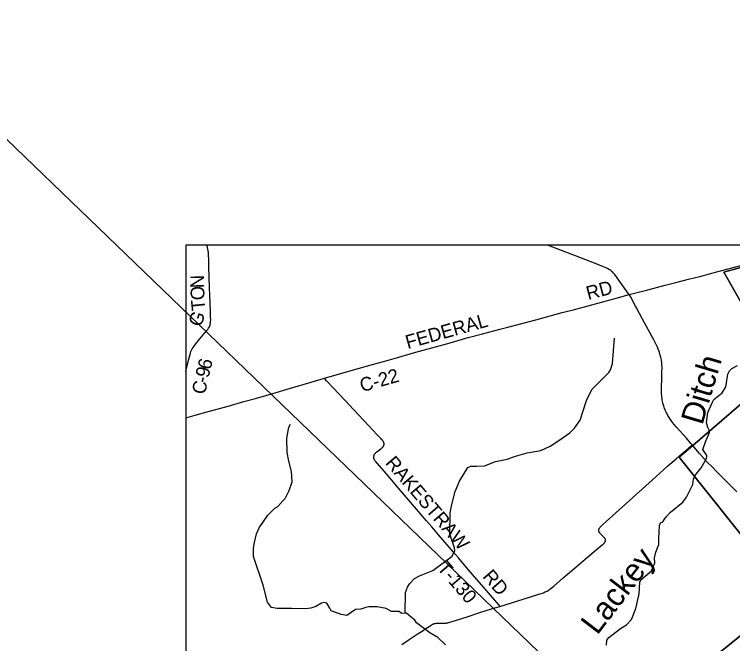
# Model space of a CAD drawing. Extents: x -49 to -8.2, y 9.4 to 23.5.
# Drawn here: x -46.645 to -45.156, y 20.178 to 21.483 of the extents above; entities that cross this region are included whole.
import ezdxf

# ---------------------------------------------------------------- set-up
doc = ezdxf.new("R2010")
doc.units = 0
for name, color, linetype in [('GM_X_Adjacent_County', 7, 'Continuous'), ('GM_X_County_Road', 7, 'Continuous'), ('GM_X_County_Road_Text', 7, 'Continuous'), ('GM_X_Minor_River', 7, 'Continuous'), ('GM_X_Minor_River_Text', 7, 'Continuous'), ('GM_X_State_Route', 7, 'Continuous'), ('GM_X_Township', 7, 'Continuous'), ('GM_X_Township_Road', 7, 'Continuous'), ('GM_X_Township_Road_Text', 7, 'Continuous'), ('SC_Scratch1', 7, 'Continuous')]:
    doc.layers.add(name, color=color, linetype=linetype)

msp = doc.modelspace()

# ---------------------------------------------------------------- linework, layer by layer
at = {"layer": 'GM_X_Adjacent_County'}
msp.add_lwpolyline([(-42.0989, 21.0039), (-46.2895, 21.0039), (-46.2895, 15.4273)], dxfattribs=at)
at = {"layer": 'GM_X_County_Road'}
for points in [[(-46.2895, 20.7424), (-46.2866, 20.7541), (-46.2838, 20.7658), (-46.2812, 20.7758), (-46.2799, 20.7803), (-46.2787, 20.7838), (-46.2774, 20.7867), (-46.276, 20.7895), (-46.2744, 20.7922), (-46.2724, 20.795), (-46.2691, 20.7991), (-46.2604, 20.8097), (-46.2532, 20.8183), (-46.2464, 20.8264), (-46.244, 20.8296), (-46.2421, 20.8324), (-46.2406, 20.8352), (-46.2398, 20.837), (-46.239, 20.8393), (-46.2386, 20.8412), (-46.2381, 20.8434), (-46.2379, 20.8454), (-46.2378, 20.8494), (-46.2379, 20.8553), (-46.2383, 20.8658), (-46.2389, 20.8848), (-46.2394, 20.9006), (-46.24, 20.9161), (-46.2407, 20.9388), (-46.2414, 20.9586), (-46.2419, 20.9742), (-46.2423, 20.9838), (-46.2426, 20.989), (-46.2431, 20.9927), (-46.2435, 20.9958), (-46.2443, 20.9994), (-46.2457, 21.0039)], [(-45.3702, 20.9018), (-45.3481, 20.9075), (-45.3314, 20.9118), (-45.2956, 20.9211), (-45.2734, 20.9269), (-45.2475, 20.9335), (-45.2239, 20.9396), (-45.1842, 20.9502), (-45.1492, 20.9594), (-45.1201, 20.9671), (-45.0862, 20.9761), (-45.0701, 20.9804), (-45.0333, 20.9902), (-45.0221, 20.9932)], [(-46.002, 20.7282), (-45.9807, 20.7344), (-45.9538, 20.7421), (-45.9273, 20.7497), (-45.8902, 20.7602), (-45.8719, 20.7653), (-45.8525, 20.7708), (-45.8124, 20.7821), (-45.7721, 20.7935), (-45.7466, 20.8006), (-45.7041, 20.8125), (-45.6742, 20.8207), (-45.6535, 20.8262), (-45.6385, 20.83), (-45.6219, 20.8344), (-45.5639, 20.8495), (-45.509, 20.8643), (-45.4838, 20.8711), (-45.4628, 20.8767), (-45.4277, 20.8862), (-45.4022, 20.8931), (-45.3702, 20.9018)], [(-46.2895, 20.6463), (-46.2702, 20.6517), (-46.248, 20.6578), (-46.2019, 20.6707), (-46.169, 20.6798), (-46.145, 20.6864), (-46.1023, 20.6986), (-46.0791, 20.7054), (-46.046, 20.7153), (-46.0275, 20.7207), (-46.002, 20.7282)]]:
    msp.add_lwpolyline(points, dxfattribs=at)
at = {"layer": 'GM_X_Minor_River'}
for points in [[(-45.8346, 20.2411), (-45.8337, 20.2839), (-45.8301, 20.2954), (-45.826, 20.3024), (-45.8156, 20.3133), (-45.8049, 20.3186), (-45.7771, 20.3299), (-45.7376, 20.3593), (-45.7321, 20.371), (-45.7326, 20.3767), (-45.742, 20.4054), (-45.7411, 20.4496), (-45.7384, 20.4636), (-45.7308, 20.4936), (-45.7221, 20.515), (-45.7048, 20.5434), (-45.6989, 20.5463), (-45.6928, 20.5462), (-45.6869, 20.5463), (-45.67, 20.5468), (-45.6477, 20.5556), (-45.6234, 20.5605), (-45.6062, 20.5669), (-45.5819, 20.5734), (-45.5533, 20.5785), (-45.534, 20.5873), (-45.5159, 20.599), (-45.4932, 20.6155), (-45.4834, 20.6252), (-45.4718, 20.6416), (-45.46, 20.6778), (-45.4581, 20.6841), (-45.4471, 20.7059), (-45.4128, 20.7401), (-45.4091, 20.7461), (-45.4053, 20.7592), (-45.4006, 20.8113)], [(-45.2096, 20.5681), (-45.2177, 20.5806), (-45.212, 20.5965), (-45.2041, 20.6157), (-45.2044, 20.6208), (-45.2072, 20.626), (-45.2098, 20.6369), (-45.2072, 20.6571), (-45.1984, 20.6777), (-45.1949, 20.6845), (-45.1774, 20.6984), (-45.17, 20.7103), (-45.1662, 20.737), (-45.1627, 20.7437), (-45.1579, 20.7488), (-45.1462, 20.7547)], [(-45.751, 20.1756), (-45.7671, 20.1912), (-45.7834, 20.2004), (-45.8112, 20.2213), (-45.8149, 20.2269), (-45.8267, 20.2367), (-45.8319, 20.2414), (-45.8423, 20.2404), (-45.8474, 20.245), (-45.863, 20.2445), (-45.8742, 20.2511), (-45.8929, 20.2548), (-45.9102, 20.2545), (-45.9161, 20.2533), (-45.9268, 20.2496), (-45.9378, 20.2488), (-45.9554, 20.2362), (-45.9673, 20.2383), (-45.9881, 20.2464), (-45.9908, 20.2519), (-45.9973, 20.2619), (-46.0026, 20.2633), (-46.0079, 20.2624), (-46.0196, 20.2554), (-46.0303, 20.252), (-46.0413, 20.2506), (-46.0703, 20.2509), (-46.0754, 20.2507), (-46.0997, 20.2507), (-46.1121, 20.2534), (-46.1203, 20.2641), (-46.1287, 20.2992), (-46.1488, 20.3589), (-46.1491, 20.3762), (-46.1471, 20.388), (-46.143, 20.4057), (-46.1375, 20.4182), (-46.1195, 20.4443), (-46.1046, 20.4593), (-46.0985, 20.4624), (-46.0883, 20.4744), (-46.0835, 20.4792), (-46.0749, 20.4958), (-46.0687, 20.5138), (-46.0705, 20.5352), (-46.076, 20.5566), (-46.0794, 20.5743), (-46.0797, 20.6043), (-46.0755, 20.627), (-46.0726, 20.633)], [(-45.4173, 20.1751), (-45.4164, 20.1853), (-45.4127, 20.1906), (-45.3883, 20.2096), (-45.3761, 20.2174), (-45.3659, 20.228), (-45.3566, 20.2513), (-45.3513, 20.2749), (-45.3495, 20.2813), (-45.3486, 20.3054), (-45.3462, 20.3107), (-45.3241, 20.329), (-45.3171, 20.3456), (-45.3176, 20.3564), (-45.315, 20.3678), (-45.3087, 20.384), (-45.3091, 20.3956), (-45.3077, 20.4233), (-45.3053, 20.4289), (-45.3006, 20.4308), (-45.2969, 20.4364), (-45.2938, 20.4413), (-45.2845, 20.451), (-45.259, 20.4717), (-45.2516, 20.4818), (-45.2387, 20.5082), (-45.237, 20.5194), (-45.2343, 20.526), (-45.2213, 20.5429), (-45.2104, 20.5623), (-45.2096, 20.5681)]]:
    msp.add_lwpolyline(points, dxfattribs=at)
at = {"layer": 'GM_X_State_Route'}
for points in [[(-45.3571, 20.8776), (-45.3679, 20.8976), (-45.3702, 20.9018), (-45.3715, 20.9035), (-45.3848, 20.9219), (-45.3954, 20.9365), (-45.4004, 20.9432), (-45.4028, 20.9461), (-45.4052, 20.9486), (-45.4064, 20.9499), (-45.4081, 20.9514), (-45.4102, 20.9529), (-45.4124, 20.9541), (-45.4155, 20.9557), (-45.4189, 20.9573), (-45.4249, 20.9599), (-45.4478, 20.9689), (-45.473, 20.9786), (-45.511, 20.9932), (-45.5379, 21.0037), (-45.5384, 21.0039)], [(-45.2586, 20.6114), (-45.265, 20.6187), (-45.2729, 20.6278), (-45.2775, 20.6333), (-45.2818, 20.639), (-45.286, 20.6447), (-45.2876, 20.647), (-45.2887, 20.6488), (-45.2901, 20.6511), (-45.2911, 20.6532), (-45.2936, 20.6582), (-45.2949, 20.6609), (-45.2959, 20.6634), (-45.297, 20.6659), (-45.298, 20.6687), (-45.2994, 20.6728), (-45.3004, 20.6767), (-45.3014, 20.6809), (-45.3019, 20.6837), (-45.3023, 20.6864), (-45.3026, 20.689), (-45.3029, 20.6917), (-45.3033, 20.6969), (-45.3035, 20.7001), (-45.3035, 20.7031), (-45.3035, 20.7112), (-45.3029, 20.7257), (-45.3024, 20.7416), (-45.3023, 20.7487), (-45.3023, 20.7521), (-45.3024, 20.7546), (-45.3026, 20.7578), (-45.3029, 20.7603), (-45.3035, 20.7649), (-45.3042, 20.7695), (-45.3048, 20.772), (-45.3053, 20.7741), (-45.3059, 20.7764), (-45.3066, 20.7789), (-45.3081, 20.7837), (-45.3101, 20.7889), (-45.3119, 20.7929), (-45.3156, 20.8008), (-45.3194, 20.8083), (-45.3303, 20.8282), (-45.3428, 20.8511), (-45.3555, 20.8746), (-45.3571, 20.8776)], [(-45.1475, 20.4931), (-45.1706, 20.5165), (-45.1865, 20.5323), (-45.2, 20.5459), (-45.2085, 20.5546), (-45.214, 20.5605), (-45.2245, 20.5724), (-45.2398, 20.59), (-45.2426, 20.5933), (-45.2518, 20.6038), (-45.2586, 20.6114)]]:
    msp.add_lwpolyline(points, dxfattribs=at)
at = {"layer": 'GM_X_Township'}
for points in [[(-44.9675, 21.0039), (-46.2895, 21.0039), (-46.2895, 19.726)], [(-46.2895, 19.726), (-46.2875, 19.7252), (-46.1456, 19.6737), (-45.9727, 19.6105), (-45.9185, 19.5826), (-45.9046, 19.5758), (-45.3988, 19.9853), (-45.3824, 19.9986), (-45.0377, 20.2776), (-45.2668, 20.5644), (-45.2572, 20.5727), (-45.2383, 20.5892), (-45.0581, 20.7444), (-45.1739, 20.9483), (-45.172, 20.9487), (-44.9675, 21.0039)], [(-44.9675, 21.0039), (-45.172, 20.9487), (-45.1739, 20.9483), (-45.0581, 20.7444), (-45.2383, 20.5892), (-45.2572, 20.5727), (-45.2668, 20.5644), (-45.0377, 20.2776), (-45.3824, 19.9986), (-45.3714, 19.9976), (-45.3241, 19.9959), (-45.2957, 19.9948), (-45.2685, 19.9948), (-45.2224, 20.0078), (-45.2354, 19.5318), (-45.2367, 19.4874), (-45.2383, 19.4282)]]:
    msp.add_lwpolyline(points, dxfattribs=at)
at = {"layer": 'GM_X_Township_Road'}
for points in [[(-45.6382, 20.2555), (-45.6401, 20.2577), (-45.645, 20.2636), (-45.6623, 20.2836), (-45.6718, 20.2947), (-45.6951, 20.3218), (-45.7074, 20.3362), (-45.7244, 20.356), (-45.7343, 20.3675), (-45.7474, 20.3829), (-45.7653, 20.4036), (-45.7797, 20.4203), (-45.7906, 20.4327), (-45.7995, 20.443), (-45.8112, 20.4568), (-45.8277, 20.4762), (-45.8484, 20.5006), (-45.8633, 20.518), (-45.8783, 20.5355), (-45.8923, 20.5517), (-45.8962, 20.5562), (-45.8971, 20.5572), (-45.8977, 20.558), (-45.8983, 20.559), (-45.8985, 20.5595), (-45.8987, 20.5599), (-45.8989, 20.5604), (-45.8991, 20.5609), (-45.8993, 20.5614), (-45.8994, 20.5619), (-45.8995, 20.5624), (-45.8996, 20.5629), (-45.8996, 20.5637), (-45.8997, 20.5644), (-45.8997, 20.5651), (-45.8996, 20.5658), (-45.8996, 20.5664), (-45.8995, 20.567), (-45.8994, 20.5676), (-45.8992, 20.5682), (-45.899, 20.5688), (-45.8987, 20.5693), (-45.8984, 20.57), (-45.898, 20.5707), (-45.8975, 20.5714), (-45.8971, 20.572), (-45.8967, 20.5725), (-45.8962, 20.5731), (-45.8952, 20.5741), (-45.8942, 20.575), (-45.8931, 20.576), (-45.8849, 20.5822), (-45.883, 20.5838), (-45.882, 20.5847), (-45.8813, 20.5855), (-45.8807, 20.5862), (-45.8803, 20.5868), (-45.8799, 20.5873), (-45.8795, 20.588), (-45.8792, 20.5887), (-45.8789, 20.5893), (-45.8788, 20.5899), (-45.8786, 20.5906), (-45.8785, 20.5912), (-45.8785, 20.5919), (-45.8785, 20.5926), (-45.8785, 20.5933), (-45.8786, 20.5939), (-45.8787, 20.5945), (-45.8789, 20.5951), (-45.8791, 20.5957), (-45.8794, 20.5963), (-45.8797, 20.5969), (-45.8802, 20.5976), (-45.8809, 20.5986), (-45.882, 20.5999), (-45.8829, 20.601), (-45.8844, 20.6026), (-45.8853, 20.6035), (-45.887, 20.6053), (-45.8926, 20.6111), (-45.9107, 20.6303), (-45.9413, 20.663), (-45.96, 20.6829), (-45.9838, 20.7083), (-45.997, 20.7223), (-45.9984, 20.7239), (-45.9998, 20.7256), (-46.002, 20.7282)], [(-45.2652, 20.5683), (-45.2529, 20.5789), (-45.242, 20.5881), (-45.2398, 20.59)], [(-45.6382, 20.2555), (-45.6277, 20.2589), (-45.5904, 20.2707), (-45.5598, 20.2801), (-45.5527, 20.2823), (-45.5483, 20.2838), (-45.5462, 20.2846), (-45.5442, 20.2854), (-45.5423, 20.2863), (-45.5403, 20.2873), (-45.5386, 20.2883), (-45.5364, 20.2898), (-45.5346, 20.2911), (-45.5322, 20.2929), (-45.5266, 20.2975), (-45.5071, 20.3143), (-45.481, 20.3368), (-45.4703, 20.3459), (-45.4575, 20.3567), (-45.4386, 20.3728), (-45.4258, 20.3836), (-45.4239, 20.3853), (-45.4229, 20.3861), (-45.4218, 20.3872), (-45.4213, 20.3878), (-45.421, 20.3883), (-45.4205, 20.3889), (-45.4202, 20.3894), (-45.4199, 20.39), (-45.4197, 20.3906), (-45.4195, 20.3912), (-45.4193, 20.3918), (-45.4193, 20.3923), (-45.4193, 20.3928), (-45.4193, 20.3933), (-45.4194, 20.3938), (-45.4195, 20.3943), (-45.4197, 20.3948), (-45.42, 20.3953), (-45.4203, 20.3958), (-45.4206, 20.3963), (-45.421, 20.3969), (-45.4216, 20.3977), (-45.4222, 20.3983), (-45.4238, 20.3999), (-45.428, 20.404), (-45.43, 20.4059), (-45.4308, 20.4069), (-45.4316, 20.4078), (-45.432, 20.4084), (-45.4324, 20.4091), (-45.4327, 20.4097), (-45.4329, 20.4103), (-45.4331, 20.4108), (-45.4333, 20.4113), (-45.4334, 20.4119), (-45.4335, 20.4127), (-45.4335, 20.4134), (-45.4335, 20.414), (-45.4334, 20.4146), (-45.4333, 20.4152), (-45.4331, 20.4157), (-45.4329, 20.4163), (-45.4325, 20.4172), (-45.4322, 20.4176), (-45.432, 20.4179), (-45.4315, 20.4186), (-45.431, 20.4192), (-45.4304, 20.4199), (-45.4298, 20.4205), (-45.4291, 20.4212), (-45.4257, 20.4243), (-45.4179, 20.4312), (-45.3851, 20.4611), (-45.356, 20.4873), (-45.3369, 20.5045), (-45.3147, 20.5244), (-45.2994, 20.5382), (-45.2902, 20.5465), (-45.2729, 20.5616), (-45.2652, 20.5683)], [(-45.8415, 20.1767), (-45.8262, 20.1867), (-45.8075, 20.199), (-45.7997, 20.2042), (-45.7917, 20.2095), (-45.7886, 20.2116), (-45.7871, 20.2126), (-45.7842, 20.2145), (-45.781, 20.2165), (-45.7797, 20.2173), (-45.7787, 20.2178), (-45.7778, 20.2183), (-45.7771, 20.2186), (-45.7762, 20.219), (-45.7753, 20.2193), (-45.7745, 20.2196), (-45.7735, 20.2199), (-45.7726, 20.2201), (-45.7717, 20.2202), (-45.7705, 20.2203), (-45.7694, 20.2204), (-45.766, 20.2205), (-45.7595, 20.2203), (-45.7557, 20.2203), (-45.7541, 20.2203), (-45.7523, 20.2204), (-45.7511, 20.2205), (-45.7497, 20.2207), (-45.7481, 20.221), (-45.7465, 20.2213), (-45.7443, 20.2219), (-45.742, 20.2225), (-45.7284, 20.2269), (-45.7174, 20.2304), (-45.7065, 20.2339), (-45.682, 20.2418), (-45.6645, 20.2473), (-45.6487, 20.2521), (-45.6382, 20.2555)]]:
    msp.add_lwpolyline(points, dxfattribs=at)
at = {"layer": 'SC_Scratch1'}
msp.add_line((-49.0354, 23.5097), (-36.4374, 11.3792), dxfattribs=at)

# ---------------------------------------------------------------- texts
at = {"layer": 'GM_X_County_Road_Text'}
for s, height, rotation, p in [('N', 0.0284, 91.6686, (-46.2512, 20.9155)), ('O', 0.0284, 91.6723, (-46.2505, 20.8905)), ('RD', 0.02841, 14.9946, (-45.4553, 20.8902)), ('T', 0.0284, 95.3827, (-46.2485, 20.8698)), ('G', 0.0284, 71.5831, (-46.2579, 20.8334)), ('FEDERAL', 0.02841, 15.5892, (-45.8296, 20.7889)), ('6', 0.0284, 75.7025, (-46.2382, 20.7446)), ('9', 0.0284, 75.9385, (-46.2425, 20.7277)), ('C-22', 0.02841, 15.9477, (-45.9242, 20.6993)), ('-', 0.0284, 76.704, (-46.2451, 20.7164)), ('C', 0.0284, 80.8636, (-46.2487, 20.6939))]:
    msp.add_text(s, height=height, rotation=rotation, dxfattribs=at).set_placement(p)
at = {"layer": 'GM_X_Minor_River_Text'}
for s, height, rotation, p in [('Ditch', 0.04734, 73.4736, (-45.2187, 20.6296)), ('Lackey', 0.04736, 52.5718, (-45.4366, 20.1943))]:
    msp.add_text(s, height=height, rotation=rotation, dxfattribs=at).set_placement(p)
at = {"layer": 'GM_X_Township_Road_Text'}
for s, rotation, p in [('RAKESTRAW', 310.5892, (-45.8773, 20.552)), ('T-130', 310.6308, (-45.77, 20.334)), ('RD', 310.8141, (-45.6757, 20.3166))]:
    msp.add_text(s, height=0.02841, rotation=rotation, dxfattribs=at).set_placement(p)

doc.saveas('drawing.dxf')
